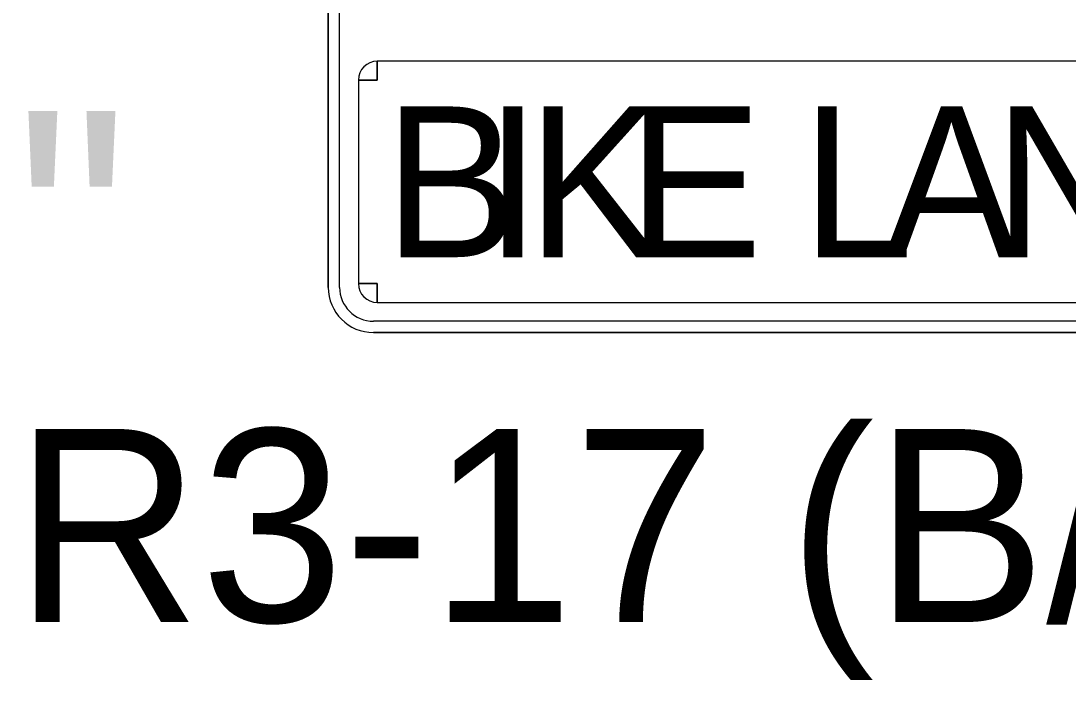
# Model space of a CAD drawing. Extents: x 99999.1 to 100095.7, y 99995 to 100010.7.
# Drawn here: x 100044.5746 to 100044.9222, y 100005.0011 to 100005.2197 of the extents above; entities that cross this region are included whole.
import ezdxf

# ---------------------------------------------------------------- set-up
doc = ezdxf.new("R2010")
doc.units = 0
doc.layers.add('TR_SN_ConstructionSigns', color=7, linetype='Continuous')

msp = doc.modelspace()

# ---------------------------------------------------------------- linework, layer by layer
at = {"layer": 'TR_SN_ConstructionSigns'}
for p, q in [((100044.67665, 100005.34133), (100044.67665, 100005.13133)), ((100044.67665, 100005.34133), (100044.67665, 100005.13133)), ((100044.67665, 100005.13133), (100044.67665, 100005.34133)), ((100044.6804, 100005.13133), (100044.6804, 100005.34133)), ((100044.6929, 100005.20008), (100044.6929, 100005.20633)), ((100044.9604, 100005.20633), (100044.6929, 100005.20633)), ((100044.6929, 100005.20633), (100044.6929, 100005.20008)), ((100044.68665, 100005.20008), (100044.6929, 100005.20008)), ((100044.6929, 100005.20008), (100044.68665, 100005.20008)), ((100044.68665, 100005.20008), (100044.68665, 100005.13258)), ((100044.6929, 100005.13258), (100044.68665, 100005.13258)), ((100044.68665, 100005.13258), (100044.6929, 100005.13258)), ((100044.6929, 100005.12633), (100044.6929, 100005.13258)), ((100044.6929, 100005.13258), (100044.6929, 100005.12633)), ((100044.6929, 100005.12633), (100044.9604, 100005.12633)), ((100044.96165, 100005.12008), (100044.69165, 100005.12008)), ((100044.69165, 100005.11633), (100044.96165, 100005.11633)), ((100044.69165, 100005.11633), (100044.96165, 100005.11633)), ((100044.96165, 100005.11633), (100044.69165, 100005.11633))]:
    msp.add_line(p, q, dxfattribs=at)
for centre, radius, start, end in [((100044.6929, 100005.20008), 0.00625, 90, 180), ((100044.69165, 100005.13133), 0.015, 180, 270), ((100044.69165, 100005.13133), 0.015, 180, 270), ((100044.69165, 100005.13133), 0.015, 180, 270), ((100044.69165, 100005.13133), 0.01125, 180, 270), ((100044.6929, 100005.13258), 0.00625, 180, 270)]:
    msp.add_arc(centre, radius, start, end, dxfattribs=at)

# ---------------------------------------------------------------- texts
for s, height, p in [('30"', 0.08, (100044.45358, 100005.10983)), ('R3-17 (B/W)', 0.064, (100044.57247, 100005.02033))]:
    msp.add_text(s, height=height, rotation=360, dxfattribs=at).set_placement(p)
for s, p in [('B', (100044.69517, 100005.14133)), ('I', (100044.72862, 100005.14133)), ('K', (100044.74267, 100005.14133)), ('E', (100044.77612, 100005.14133)), ('L', (100044.83367, 100005.14133)), ('A', (100044.86109, 100005.14133)), ('N', (100044.89758, 100005.14133))]:
    msp.add_text(s, height=0.05, dxfattribs=at).set_placement(p)

doc.saveas('drawing.dxf')
